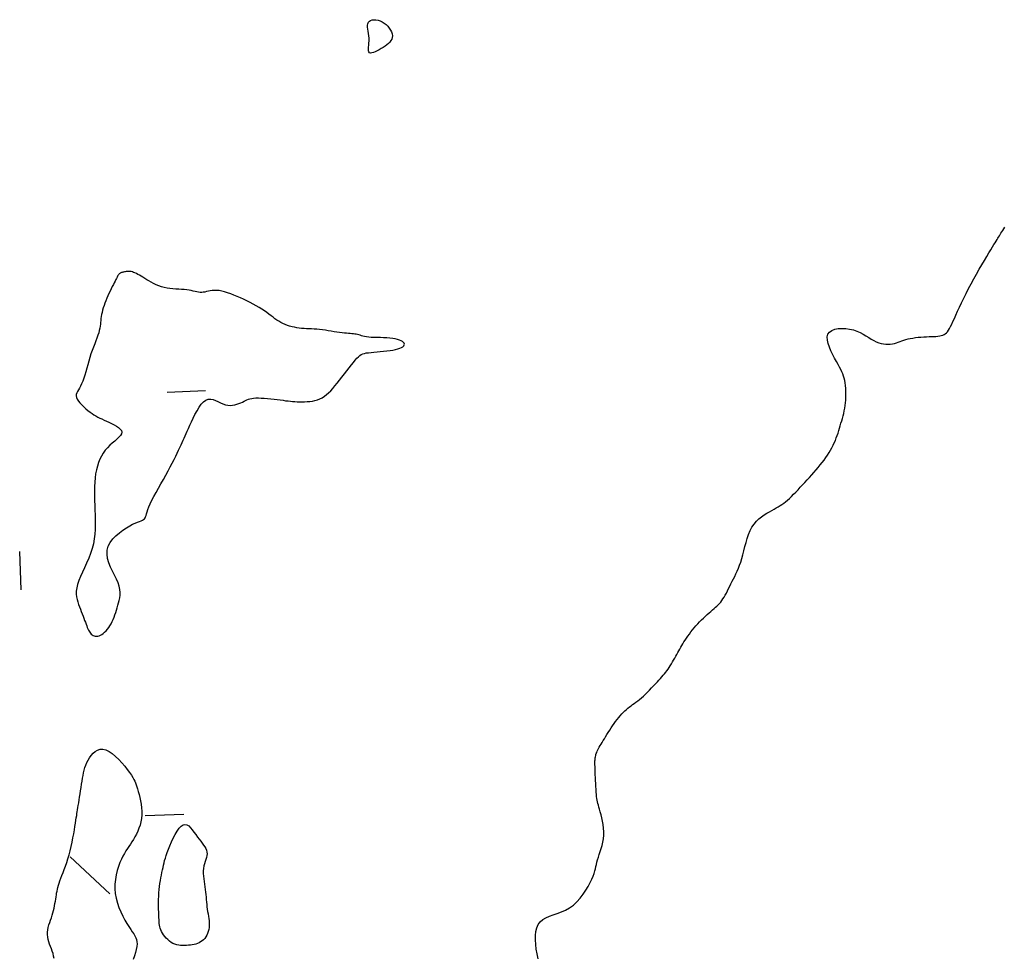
# Model space of a CAD drawing. Header units: millimetres. Extents: x 32690613 to 32693367, y 5343692 to 5344708.
# Tile 847 of 1009: x 32692999 to 32693024, y 5344368 to 5344392. Entities that reach past the tile are written whole.
import ezdxf

# ---------------------------------------------------------------- set-up
doc = ezdxf.new("R2010")
doc.units = ezdxf.units.MM
doc.header["$LTSCALE"] = 20
doc.layers.add('02-DGM_HL_492.00', color=82, linetype='Continuous')

msp = doc.modelspace()

# ---------------------------------------------------------------- linework, layer by layer
at = {"layer": '02-DGM_HL_492.00', "elevation": 492, "flags": 128}
for points in [[(32693007.842, 5344391.62), (32693007.825, 5344391.64), (32693007.817, 5344391.672), (32693007.814, 5344391.712), (32693007.816, 5344391.76), (32693007.82, 5344391.813), (32693007.825, 5344391.871), (32693007.828, 5344391.932), (32693007.828, 5344391.995), (32693007.823, 5344392.057), (32693007.815, 5344392.118), (32693007.806, 5344392.177), (32693007.797, 5344392.233), (32693007.792, 5344392.285), (32693007.791, 5344392.333), (32693007.797, 5344392.375), (32693007.811, 5344392.411), (32693007.836, 5344392.439), (32693007.87, 5344392.46), (32693007.911, 5344392.473), (32693007.958, 5344392.479), (32693008.009, 5344392.477), (32693008.063, 5344392.468), (32693008.118, 5344392.45), (32693008.172, 5344392.425), (32693008.224, 5344392.392), (32693008.273, 5344392.353), (32693008.317, 5344392.308), (32693008.356, 5344392.26), (32693008.388, 5344392.21), (32693008.413, 5344392.159), (32693008.43, 5344392.108), (32693008.437, 5344392.06), (32693008.433, 5344392.015), (32693008.42, 5344391.973), (32693008.399, 5344391.933), (32693008.37, 5344391.896), (32693008.334, 5344391.86), (32693008.293, 5344391.826), (32693008.247, 5344391.792), (32693008.198, 5344391.759), (32693008.146, 5344391.726), (32693008.093, 5344391.694), (32693008.041, 5344391.665), (32693007.991, 5344391.641), (32693007.944, 5344391.623), (32693007.903, 5344391.612), (32693007.868, 5344391.611)], [(32693001.596, 5344379.297), (32693001.673, 5344379.337), (32693001.74, 5344379.368), (32693001.799, 5344379.392), (32693001.849, 5344379.411), (32693001.891, 5344379.428), (32693001.927, 5344379.443), (32693001.956, 5344379.459), (32693001.978, 5344379.479), (32693001.996, 5344379.503), (32693002.01, 5344379.533), (32693002.023, 5344379.57), (32693002.036, 5344379.613), (32693002.051, 5344379.665), (32693002.07, 5344379.725), (32693002.096, 5344379.794), (32693002.13, 5344379.874), (32693002.173, 5344379.964), (32693002.224, 5344380.063), (32693002.281, 5344380.168), (32693002.343, 5344380.278), (32693002.408, 5344380.391), (32693002.473, 5344380.505), (32693002.536, 5344380.617), (32693002.597, 5344380.726), (32693002.653, 5344380.83), (32693002.704, 5344380.928), (32693002.751, 5344381.021), (32693002.794, 5344381.109), (32693002.833, 5344381.191), (32693002.869, 5344381.268), (32693002.902, 5344381.34), (32693002.932, 5344381.406), (32693002.959, 5344381.468), (32693002.986, 5344381.526), (32693003.011, 5344381.583), (32693003.037, 5344381.64), (32693003.064, 5344381.7), (32693003.094, 5344381.765), (32693003.126, 5344381.836), (32693003.162, 5344381.916), (32693003.203, 5344382.005), (32693003.248, 5344382.101), (32693003.296, 5344382.199), (32693003.349, 5344382.295), (32693003.404, 5344382.384), (32693003.461, 5344382.463), (32693003.52, 5344382.527), (32693003.581, 5344382.572), (32693003.643, 5344382.594), (32693003.705, 5344382.598), (32693003.768, 5344382.586), (32693003.832, 5344382.564), (32693003.895, 5344382.535), (32693003.959, 5344382.504), (32693004.023, 5344382.475), (32693004.086, 5344382.452), (32693004.149, 5344382.439), (32693004.211, 5344382.434), (32693004.272, 5344382.438), (32693004.33, 5344382.447), (32693004.386, 5344382.462), (32693004.439, 5344382.479), (32693004.489, 5344382.499), (32693004.534, 5344382.52), (32693004.575, 5344382.54), (32693004.613, 5344382.559), (32693004.65, 5344382.576), (32693004.687, 5344382.592), (32693004.727, 5344382.605), (32693004.772, 5344382.616), (32693004.822, 5344382.624), (32693004.88, 5344382.628), (32693004.947, 5344382.628), (32693005.021, 5344382.626), (32693005.101, 5344382.621), (32693005.185, 5344382.613), (32693005.27, 5344382.605), (32693005.355, 5344382.595), (32693005.438, 5344382.585), (32693005.516, 5344382.575), (32693005.588, 5344382.566), (32693005.656, 5344382.557), (32693005.719, 5344382.55), (32693005.78, 5344382.543), (32693005.839, 5344382.538), (32693005.897, 5344382.533), (32693005.957, 5344382.53), (32693006.018, 5344382.528), (32693006.082, 5344382.527), (32693006.148, 5344382.527), (32693006.216, 5344382.531), (32693006.284, 5344382.537), (32693006.353, 5344382.547), (32693006.42, 5344382.561), (32693006.486, 5344382.58), (32693006.549, 5344382.604), (32693006.609, 5344382.635), (32693006.666, 5344382.671), (32693006.722, 5344382.714), (32693006.776, 5344382.762), (32693006.83, 5344382.816), (32693006.885, 5344382.876), (32693006.941, 5344382.942), (32693007, 5344383.014), (32693007.061, 5344383.09), (32693007.123, 5344383.171), (32693007.187, 5344383.252), (32693007.249, 5344383.334), (32693007.31, 5344383.412), (32693007.368, 5344383.487), (32693007.422, 5344383.554), (32693007.471, 5344383.613), (32693007.514, 5344383.662), (32693007.553, 5344383.701), (32693007.59, 5344383.732), (32693007.626, 5344383.756), (32693007.665, 5344383.775), (32693007.707, 5344383.788), (32693007.756, 5344383.799), (32693007.814, 5344383.807), (32693007.881, 5344383.814), (32693007.956, 5344383.821), (32693008.037, 5344383.828), (32693008.122, 5344383.835), (32693008.208, 5344383.843), (32693008.293, 5344383.851), (32693008.375, 5344383.862), (32693008.451, 5344383.874), (32693008.519, 5344383.888), (32693008.579, 5344383.905), (32693008.631, 5344383.923), (32693008.674, 5344383.942), (32693008.707, 5344383.963), (32693008.732, 5344383.985), (32693008.746, 5344384.007), (32693008.75, 5344384.03), (32693008.744, 5344384.053), (32693008.728, 5344384.075), (32693008.703, 5344384.097), (32693008.668, 5344384.118), (32693008.624, 5344384.137), (32693008.572, 5344384.154), (32693008.512, 5344384.168), (32693008.444, 5344384.179), (32693008.37, 5344384.187), (32693008.29, 5344384.193), (32693008.207, 5344384.196), (32693008.124, 5344384.199), (32693008.041, 5344384.201), (32693007.962, 5344384.203), (32693007.887, 5344384.206), (32693007.82, 5344384.211), (32693007.762, 5344384.218), (32693007.711, 5344384.226), (32693007.667, 5344384.237), (32693007.628, 5344384.248), (32693007.593, 5344384.259), (32693007.56, 5344384.269), (32693007.528, 5344384.279), (32693007.495, 5344384.287), (32693007.46, 5344384.293), (32693007.423, 5344384.297), (32693007.383, 5344384.301), (32693007.34, 5344384.304), (32693007.293, 5344384.307), (32693007.242, 5344384.311), (32693007.187, 5344384.316), (32693007.127, 5344384.322), (32693007.061, 5344384.331), (32693006.992, 5344384.342), (32693006.919, 5344384.354), (32693006.843, 5344384.367), (32693006.767, 5344384.379), (32693006.69, 5344384.391), (32693006.614, 5344384.402), (32693006.539, 5344384.411), (32693006.467, 5344384.417), (32693006.398, 5344384.422), (32693006.33, 5344384.425), (32693006.264, 5344384.428), (32693006.199, 5344384.431), (32693006.136, 5344384.434), (32693006.073, 5344384.439), (32693006.01, 5344384.446), (32693005.947, 5344384.455), (32693005.884, 5344384.467), (32693005.822, 5344384.481), (32693005.761, 5344384.498), (32693005.701, 5344384.518), (32693005.642, 5344384.541), (32693005.586, 5344384.566), (32693005.531, 5344384.594), (32693005.479, 5344384.624), (32693005.429, 5344384.657), (32693005.379, 5344384.692), (32693005.328, 5344384.73), (32693005.276, 5344384.769), (32693005.222, 5344384.809), (32693005.164, 5344384.851), (32693005.103, 5344384.894), (32693005.036, 5344384.938), (32693004.965, 5344384.982), (32693004.889, 5344385.026), (32693004.811, 5344385.07), (32693004.73, 5344385.113), (32693004.647, 5344385.156), (32693004.563, 5344385.197), (32693004.478, 5344385.236), (32693004.393, 5344385.274), (32693004.309, 5344385.308), (32693004.226, 5344385.34), (32693004.146, 5344385.367), (32693004.068, 5344385.391), (32693003.994, 5344385.409), (32693003.924, 5344385.422), (32693003.859, 5344385.429), (32693003.799, 5344385.43), (32693003.743, 5344385.425), (32693003.692, 5344385.418), (32693003.644, 5344385.407), (32693003.599, 5344385.397), (32693003.555, 5344385.387), (32693003.513, 5344385.379), (32693003.472, 5344385.375), (32693003.43, 5344385.376), (32693003.387, 5344385.381), (32693003.343, 5344385.389), (32693003.297, 5344385.399), (32693003.248, 5344385.411), (32693003.196, 5344385.423), (32693003.14, 5344385.434), (32693003.08, 5344385.443), (32693003.014, 5344385.45), (32693002.945, 5344385.455), (32693002.872, 5344385.459), (32693002.797, 5344385.463), (32693002.721, 5344385.469), (32693002.644, 5344385.477), (32693002.568, 5344385.488), (32693002.494, 5344385.504), (32693002.421, 5344385.524), (32693002.351, 5344385.549), (32693002.284, 5344385.577), (32693002.219, 5344385.608), (32693002.157, 5344385.641), (32693002.098, 5344385.674), (32693002.042, 5344385.707), (32693001.99, 5344385.74), (32693001.94, 5344385.77), (32693001.893, 5344385.798), (32693001.849, 5344385.824), (32693001.808, 5344385.847), (32693001.769, 5344385.868), (32693001.733, 5344385.885), (32693001.698, 5344385.899), (32693001.666, 5344385.91), (32693001.635, 5344385.918), (32693001.606, 5344385.922), (32693001.578, 5344385.924), (32693001.552, 5344385.924), (32693001.527, 5344385.921), (32693001.503, 5344385.918), (32693001.48, 5344385.914), (32693001.459, 5344385.909), (32693001.438, 5344385.905), (32693001.418, 5344385.901), (32693001.399, 5344385.896), (32693001.381, 5344385.891), (32693001.365, 5344385.885), (32693001.349, 5344385.877), (32693001.335, 5344385.869), (32693001.322, 5344385.859), (32693001.311, 5344385.847), (32693001.3, 5344385.833), (32693001.29, 5344385.816), (32693001.279, 5344385.796), (32693001.267, 5344385.772), (32693001.253, 5344385.743), (32693001.237, 5344385.71), (32693001.218, 5344385.672), (32693001.195, 5344385.628), (32693001.17, 5344385.58), (32693001.143, 5344385.527), (32693001.114, 5344385.47), (32693001.084, 5344385.411), (32693001.054, 5344385.349), (32693001.025, 5344385.286), (32693000.998, 5344385.223), (32693000.972, 5344385.159), (32693000.949, 5344385.096), (32693000.927, 5344385.034), (32693000.908, 5344384.972), (32693000.891, 5344384.913), (32693000.877, 5344384.854), (32693000.865, 5344384.798), (32693000.855, 5344384.745), (32693000.848, 5344384.693), (32693000.842, 5344384.644), (32693000.837, 5344384.595), (32693000.832, 5344384.546), (32693000.825, 5344384.495), (32693000.816, 5344384.442), (32693000.804, 5344384.386), (32693000.788, 5344384.325), (32693000.768, 5344384.259), (32693000.743, 5344384.188), (32693000.715, 5344384.113), (32693000.684, 5344384.033), (32693000.653, 5344383.95), (32693000.62, 5344383.863), (32693000.588, 5344383.774), (32693000.558, 5344383.682), (32693000.529, 5344383.588), (32693000.502, 5344383.494), (32693000.476, 5344383.401), (32693000.451, 5344383.31), (32693000.425, 5344383.222), (32693000.4, 5344383.14), (32693000.373, 5344383.064), (32693000.345, 5344382.996), (32693000.316, 5344382.936), (32693000.286, 5344382.885), (32693000.259, 5344382.839), (32693000.234, 5344382.797), (32693000.215, 5344382.758), (32693000.204, 5344382.72), (32693000.201, 5344382.681), (32693000.209, 5344382.64), (32693000.229, 5344382.595), (32693000.26, 5344382.547), (32693000.3, 5344382.497), (32693000.347, 5344382.446), (32693000.398, 5344382.396), (32693000.453, 5344382.347), (32693000.508, 5344382.301), (32693000.563, 5344382.259), (32693000.616, 5344382.222), (32693000.666, 5344382.189), (32693000.716, 5344382.159), (32693000.766, 5344382.131), (32693000.818, 5344382.105), (32693000.871, 5344382.08), (32693000.928, 5344382.053), (32693000.989, 5344382.025), (32693001.055, 5344381.996), (32693001.123, 5344381.963), (32693001.19, 5344381.929), (32693001.252, 5344381.893), (32693001.306, 5344381.856), (32693001.349, 5344381.817), (32693001.378, 5344381.777), (32693001.39, 5344381.735), (32693001.382, 5344381.693), (32693001.356, 5344381.65), (32693001.316, 5344381.604), (32693001.265, 5344381.557), (32693001.206, 5344381.506), (32693001.143, 5344381.452), (32693001.079, 5344381.394), (32693001.016, 5344381.332), (32693000.959, 5344381.264), (32693000.907, 5344381.192), (32693000.861, 5344381.114), (32693000.82, 5344381.032), (32693000.784, 5344380.945), (32693000.754, 5344380.852), (32693000.729, 5344380.755), (32693000.709, 5344380.652), (32693000.695, 5344380.545), (32693000.686, 5344380.433), (32693000.68, 5344380.318), (32693000.678, 5344380.199), (32693000.679, 5344380.078), (32693000.682, 5344379.955), (32693000.686, 5344379.831), (32693000.691, 5344379.707), (32693000.695, 5344379.582), (32693000.699, 5344379.457), (32693000.7, 5344379.332), (32693000.696, 5344379.206), (32693000.688, 5344379.081), (32693000.673, 5344378.955), (32693000.651, 5344378.829), (32693000.619, 5344378.703), (32693000.577, 5344378.576), (32693000.528, 5344378.451), (32693000.475, 5344378.326), (32693000.419, 5344378.205), (32693000.365, 5344378.088), (32693000.315, 5344377.976), (32693000.272, 5344377.87), (32693000.238, 5344377.771), (32693000.217, 5344377.68), (32693000.206, 5344377.596), (32693000.206, 5344377.519), (32693000.213, 5344377.447), (32693000.226, 5344377.378), (32693000.244, 5344377.314), (32693000.266, 5344377.251), (32693000.289, 5344377.189), (32693000.312, 5344377.127), (32693000.335, 5344377.066), (32693000.358, 5344377.006), (32693000.38, 5344376.947), (32693000.401, 5344376.891), (32693000.422, 5344376.836), (32693000.441, 5344376.785), (32693000.459, 5344376.737), (32693000.476, 5344376.693), (32693000.492, 5344376.652), (32693000.507, 5344376.615), (32693000.523, 5344376.581), (32693000.539, 5344376.551), (32693000.556, 5344376.524), (32693000.574, 5344376.499), (32693000.594, 5344376.478), (32693000.617, 5344376.46), (32693000.642, 5344376.444), (32693000.67, 5344376.432), (32693000.699, 5344376.425), (32693000.73, 5344376.422), (32693000.763, 5344376.424), (32693000.797, 5344376.432), (32693000.832, 5344376.446), (32693000.868, 5344376.466), (32693000.905, 5344376.492), (32693000.942, 5344376.524), (32693000.979, 5344376.561), (32693001.014, 5344376.602), (32693001.049, 5344376.648), (32693001.082, 5344376.697), (32693001.112, 5344376.748), (32693001.14, 5344376.803), (32693001.166, 5344376.86), (32693001.189, 5344376.918), (32693001.211, 5344376.978), (32693001.231, 5344377.04), (32693001.251, 5344377.102), (32693001.27, 5344377.165), (32693001.288, 5344377.228), (32693001.306, 5344377.291), (32693001.322, 5344377.356), (32693001.336, 5344377.422), (32693001.344, 5344377.491), (32693001.345, 5344377.563), (32693001.338, 5344377.64), (32693001.321, 5344377.723), (32693001.293, 5344377.812), (32693001.252, 5344377.908), (32693001.203, 5344378.01), (32693001.151, 5344378.116), (32693001.1, 5344378.225), (32693001.055, 5344378.336), (32693001.022, 5344378.446), (32693001.005, 5344378.556), (32693001.01, 5344378.663), (32693001.039, 5344378.765), (32693001.089, 5344378.863), (32693001.157, 5344378.955), (32693001.238, 5344379.04), (32693001.327, 5344379.118), (32693001.419, 5344379.187), (32693001.51, 5344379.247)], [(32693002.356, 5344369.097), (32693002.354, 5344369.163), (32693002.351, 5344369.236), (32693002.349, 5344369.314), (32693002.348, 5344369.396), (32693002.347, 5344369.48), (32693002.348, 5344369.567), (32693002.351, 5344369.653), (32693002.356, 5344369.739), (32693002.363, 5344369.822), (32693002.373, 5344369.904), (32693002.384, 5344369.982), (32693002.396, 5344370.058), (32693002.409, 5344370.132), (32693002.422, 5344370.202), (32693002.436, 5344370.27), (32693002.45, 5344370.335), (32693002.463, 5344370.396), (32693002.476, 5344370.457), (32693002.49, 5344370.517), (32693002.506, 5344370.579), (32693002.524, 5344370.644), (32693002.546, 5344370.714), (32693002.572, 5344370.79), (32693002.604, 5344370.874), (32693002.641, 5344370.967), (32693002.682, 5344371.066), (32693002.728, 5344371.164), (32693002.777, 5344371.259), (32693002.828, 5344371.346), (32693002.88, 5344371.42), (32693002.933, 5344371.477), (32693002.985, 5344371.512), (32693003.035, 5344371.522), (32693003.084, 5344371.511), (32693003.132, 5344371.481), (32693003.179, 5344371.436), (32693003.225, 5344371.381), (32693003.27, 5344371.32), (32693003.314, 5344371.256), (32693003.358, 5344371.193), (32693003.402, 5344371.135), (32693003.445, 5344371.081), (32693003.485, 5344371.03), (32693003.521, 5344370.983), (32693003.553, 5344370.937), (32693003.578, 5344370.892), (32693003.597, 5344370.848), (32693003.607, 5344370.802), (32693003.609, 5344370.756), (32693003.603, 5344370.708), (32693003.592, 5344370.658), (32693003.577, 5344370.607), (32693003.56, 5344370.553), (32693003.543, 5344370.497), (32693003.529, 5344370.438), (32693003.518, 5344370.376), (32693003.513, 5344370.312), (32693003.513, 5344370.246), (32693003.516, 5344370.177), (32693003.523, 5344370.108), (32693003.532, 5344370.037), (32693003.542, 5344369.967), (32693003.552, 5344369.897), (32693003.562, 5344369.828), (32693003.57, 5344369.76), (32693003.577, 5344369.694), (32693003.583, 5344369.628), (32693003.589, 5344369.564), (32693003.595, 5344369.5), (32693003.601, 5344369.438), (32693003.607, 5344369.375), (32693003.615, 5344369.313), (32693003.625, 5344369.251), (32693003.635, 5344369.189), (32693003.645, 5344369.127), (32693003.654, 5344369.067), (32693003.661, 5344369.007), (32693003.665, 5344368.948), (32693003.667, 5344368.891), (32693003.663, 5344368.835), (32693003.655, 5344368.781), (32693003.642, 5344368.729), (32693003.625, 5344368.68), (32693003.603, 5344368.634), (32693003.577, 5344368.591), (32693003.548, 5344368.551), (32693003.516, 5344368.516), (32693003.481, 5344368.485), (32693003.443, 5344368.46), (32693003.403, 5344368.438), (32693003.361, 5344368.421), (32693003.317, 5344368.406), (32693003.271, 5344368.395), (32693003.224, 5344368.386), (32693003.176, 5344368.379), (32693003.126, 5344368.373), (32693003.076, 5344368.369), (32693003.025, 5344368.365), (32693002.973, 5344368.364), (32693002.922, 5344368.366), (32693002.871, 5344368.372), (32693002.82, 5344368.383), (32693002.771, 5344368.398), (32693002.722, 5344368.42), (32693002.675, 5344368.448), (32693002.63, 5344368.482), (32693002.587, 5344368.52), (32693002.547, 5344368.561), (32693002.51, 5344368.605), (32693002.477, 5344368.649), (32693002.448, 5344368.693), (32693002.424, 5344368.736), (32693002.405, 5344368.777), (32693002.39, 5344368.816), (32693002.379, 5344368.855), (32693002.371, 5344368.896), (32693002.365, 5344368.939), (32693002.361, 5344368.986), (32693002.359, 5344369.038)]]:
    msp.add_lwpolyline(points, close=True, dxfattribs=at)
for points in [[(32693012.234, 5344368.024), (32693012.206, 5344368.147), (32693012.183, 5344368.271), (32693012.167, 5344368.393), (32693012.159, 5344368.512), (32693012.16, 5344368.625), (32693012.172, 5344368.731), (32693012.195, 5344368.827), (32693012.233, 5344368.912), (32693012.285, 5344368.984), (32693012.353, 5344369.042), (32693012.434, 5344369.089), (32693012.525, 5344369.129), (32693012.625, 5344369.164), (32693012.73, 5344369.2), (32693012.838, 5344369.24), (32693012.945, 5344369.288), (32693013.049, 5344369.348), (32693013.148, 5344369.421), (32693013.24, 5344369.507), (32693013.325, 5344369.602), (32693013.404, 5344369.702), (32693013.474, 5344369.805), (32693013.535, 5344369.906), (32693013.588, 5344370.004), (32693013.631, 5344370.093), (32693013.665, 5344370.173), (32693013.691, 5344370.244), (32693013.71, 5344370.308), (32693013.725, 5344370.368), (32693013.737, 5344370.425), (32693013.749, 5344370.481), (32693013.762, 5344370.539), (32693013.778, 5344370.599), (32693013.799, 5344370.665), (32693013.823, 5344370.736), (32693013.849, 5344370.812), (32693013.874, 5344370.891), (32693013.898, 5344370.974), (32693013.918, 5344371.06), (32693013.934, 5344371.149), (32693013.943, 5344371.24), (32693013.943, 5344371.332), (32693013.937, 5344371.425), (32693013.925, 5344371.517), (32693013.909, 5344371.607), (32693013.89, 5344371.692), (32693013.87, 5344371.773), (32693013.849, 5344371.847), (32693013.83, 5344371.914), (32693013.813, 5344371.971), (32693013.799, 5344372.022), (32693013.787, 5344372.067), (32693013.776, 5344372.111), (32693013.768, 5344372.153), (32693013.76, 5344372.198), (32693013.754, 5344372.247), (32693013.748, 5344372.302), (32693013.743, 5344372.365), (32693013.738, 5344372.435), (32693013.734, 5344372.509), (32693013.73, 5344372.586), (32693013.726, 5344372.663), (32693013.723, 5344372.739), (32693013.72, 5344372.811), (32693013.717, 5344372.877), (32693013.715, 5344372.935), (32693013.713, 5344372.987), (32693013.712, 5344373.033), (32693013.711, 5344373.073), (32693013.71, 5344373.11), (32693013.71, 5344373.143), (32693013.711, 5344373.173), (32693013.713, 5344373.202), (32693013.715, 5344373.23), (32693013.719, 5344373.257), (32693013.724, 5344373.284), (32693013.73, 5344373.312), (32693013.737, 5344373.34), (32693013.746, 5344373.368), (32693013.758, 5344373.398), (32693013.771, 5344373.429), (32693013.786, 5344373.462), (32693013.804, 5344373.496), (32693013.824, 5344373.533), (32693013.846, 5344373.572), (32693013.87, 5344373.613), (32693013.897, 5344373.657), (32693013.925, 5344373.703), (32693013.955, 5344373.753), (32693013.988, 5344373.806), (32693014.022, 5344373.861), (32693014.057, 5344373.918), (32693014.094, 5344373.976), (32693014.132, 5344374.034), (32693014.171, 5344374.092), (32693014.21, 5344374.149), (32693014.249, 5344374.204), (32693014.289, 5344374.256), (32693014.329, 5344374.306), (32693014.368, 5344374.353), (32693014.408, 5344374.398), (32693014.449, 5344374.44), (32693014.489, 5344374.479), (32693014.529, 5344374.516), (32693014.569, 5344374.55), (32693014.61, 5344374.582), (32693014.651, 5344374.612), (32693014.692, 5344374.641), (32693014.735, 5344374.671), (32693014.779, 5344374.702), (32693014.824, 5344374.736), (32693014.871, 5344374.773), (32693014.92, 5344374.814), (32693014.972, 5344374.86), (32693015.025, 5344374.91), (32693015.079, 5344374.964), (32693015.133, 5344375.019), (32693015.186, 5344375.074), (32693015.238, 5344375.129), (32693015.288, 5344375.183), (32693015.335, 5344375.233), (32693015.378, 5344375.28), (32693015.418, 5344375.324), (32693015.455, 5344375.365), (32693015.49, 5344375.404), (32693015.523, 5344375.443), (32693015.554, 5344375.482), (32693015.584, 5344375.522), (32693015.614, 5344375.564), (32693015.643, 5344375.608), (32693015.673, 5344375.654), (32693015.702, 5344375.702), (32693015.731, 5344375.751), (32693015.759, 5344375.8), (32693015.787, 5344375.85), (32693015.814, 5344375.899), (32693015.841, 5344375.948), (32693015.867, 5344375.995), (32693015.892, 5344376.042), (32693015.918, 5344376.088), (32693015.944, 5344376.133), (32693015.971, 5344376.179), (32693015.999, 5344376.226), (32693016.029, 5344376.273), (32693016.06, 5344376.323), (32693016.094, 5344376.373), (32693016.131, 5344376.426), (32693016.169, 5344376.479), (32693016.209, 5344376.533), (32693016.252, 5344376.587), (32693016.296, 5344376.641), (32693016.341, 5344376.694), (32693016.389, 5344376.747), (32693016.437, 5344376.798), (32693016.487, 5344376.848), (32693016.537, 5344376.896), (32693016.586, 5344376.942), (32693016.635, 5344376.986), (32693016.683, 5344377.029), (32693016.729, 5344377.069), (32693016.772, 5344377.106), (32693016.813, 5344377.142), (32693016.851, 5344377.175), (32693016.886, 5344377.208), (32693016.92, 5344377.241), (32693016.953, 5344377.275), (32693016.984, 5344377.311), (32693017.014, 5344377.35), (32693017.044, 5344377.393), (32693017.073, 5344377.44), (32693017.102, 5344377.492), (32693017.132, 5344377.546), (32693017.161, 5344377.604), (32693017.191, 5344377.664), (32693017.222, 5344377.726), (32693017.253, 5344377.789), (32693017.284, 5344377.853), (32693017.316, 5344377.917), (32693017.349, 5344377.982), (32693017.382, 5344378.049), (32693017.414, 5344378.119), (32693017.446, 5344378.192), (32693017.478, 5344378.271), (32693017.508, 5344378.355), (32693017.536, 5344378.447), (32693017.563, 5344378.545), (32693017.589, 5344378.649), (32693017.616, 5344378.756), (32693017.644, 5344378.864), (32693017.675, 5344378.971), (32693017.711, 5344379.075), (32693017.752, 5344379.173), (32693017.799, 5344379.263), (32693017.853, 5344379.343), (32693017.914, 5344379.415), (32693017.979, 5344379.478), (32693018.047, 5344379.533), (32693018.116, 5344379.582), (32693018.185, 5344379.626), (32693018.252, 5344379.665), (32693018.316, 5344379.7), (32693018.374, 5344379.733), (32693018.429, 5344379.763), (32693018.48, 5344379.793), (32693018.53, 5344379.823), (32693018.577, 5344379.855), (32693018.625, 5344379.888), (32693018.673, 5344379.925), (32693018.722, 5344379.966), (32693018.774, 5344380.012), (32693018.827, 5344380.063), (32693018.883, 5344380.118), (32693018.94, 5344380.176), (32693018.998, 5344380.237), (32693019.057, 5344380.3), (32693019.117, 5344380.364), (32693019.177, 5344380.429), (32693019.237, 5344380.494), (32693019.296, 5344380.559), (32693019.355, 5344380.623), (32693019.413, 5344380.688), (32693019.47, 5344380.753), (32693019.525, 5344380.818), (32693019.578, 5344380.882), (32693019.629, 5344380.947), (32693019.677, 5344381.011), (32693019.723, 5344381.076), (32693019.766, 5344381.14), (32693019.807, 5344381.204), (32693019.844, 5344381.268), (32693019.88, 5344381.332), (32693019.912, 5344381.396), (32693019.943, 5344381.459), (32693019.97, 5344381.523), (32693019.995, 5344381.587), (32693020.019, 5344381.65), (32693020.04, 5344381.713), (32693020.061, 5344381.777), (32693020.08, 5344381.84), (32693020.099, 5344381.903), (32693020.117, 5344381.967), (32693020.136, 5344382.03), (32693020.154, 5344382.094), (32693020.171, 5344382.158), (32693020.187, 5344382.223), (32693020.202, 5344382.29), (32693020.215, 5344382.358), (32693020.227, 5344382.427), (32693020.235, 5344382.499), (32693020.242, 5344382.574), (32693020.245, 5344382.65), (32693020.246, 5344382.726), (32693020.245, 5344382.802), (32693020.24, 5344382.877), (32693020.234, 5344382.949), (32693020.224, 5344383.018), (32693020.213, 5344383.082), (32693020.199, 5344383.142), (32693020.182, 5344383.198), (32693020.162, 5344383.253), (32693020.138, 5344383.309), (32693020.11, 5344383.367), (32693020.078, 5344383.429), (32693020.041, 5344383.498), (32693019.999, 5344383.574), (32693019.952, 5344383.661), (32693019.903, 5344383.754), (32693019.856, 5344383.851), (32693019.814, 5344383.949), (32693019.781, 5344384.045), (32693019.762, 5344384.136), (32693019.759, 5344384.218), (32693019.776, 5344384.288), (32693019.817, 5344384.345), (32693019.877, 5344384.388), (32693019.953, 5344384.417), (32693020.042, 5344384.434), (32693020.139, 5344384.44), (32693020.24, 5344384.436), (32693020.341, 5344384.421), (32693020.439, 5344384.398), (32693020.531, 5344384.366), (32693020.615, 5344384.329), (32693020.694, 5344384.288), (32693020.768, 5344384.244), (32693020.839, 5344384.2), (32693020.906, 5344384.158), (32693020.971, 5344384.12), (32693021.035, 5344384.087), (32693021.099, 5344384.062), (32693021.162, 5344384.045), (32693021.223, 5344384.033), (32693021.284, 5344384.028), (32693021.344, 5344384.027), (32693021.401, 5344384.031), (32693021.456, 5344384.039), (32693021.509, 5344384.05), (32693021.56, 5344384.064), (32693021.608, 5344384.079), (32693021.656, 5344384.096), (32693021.705, 5344384.114), (32693021.754, 5344384.131), (32693021.806, 5344384.148), (32693021.862, 5344384.164), (32693021.921, 5344384.178), (32693021.986, 5344384.189), (32693022.054, 5344384.199), (32693022.125, 5344384.207), (32693022.198, 5344384.213), (32693022.27, 5344384.218), (32693022.342, 5344384.221), (32693022.41, 5344384.225), (32693022.475, 5344384.227), (32693022.535, 5344384.23), (32693022.59, 5344384.232), (32693022.641, 5344384.237), (32693022.687, 5344384.242), (32693022.729, 5344384.251), (32693022.767, 5344384.262), (32693022.802, 5344384.277), (32693022.834, 5344384.297), (32693022.863, 5344384.321), (32693022.89, 5344384.352), (32693022.917, 5344384.389), (32693022.943, 5344384.433), (32693022.971, 5344384.485), (32693023, 5344384.546), (32693023.032, 5344384.615), (32693023.069, 5344384.695), (32693023.109, 5344384.785), (32693023.155, 5344384.884), (32693023.204, 5344384.992), (32693023.258, 5344385.106), (32693023.315, 5344385.225), (32693023.375, 5344385.348), (32693023.439, 5344385.474), (32693023.506, 5344385.602), (32693023.575, 5344385.729), (32693023.645, 5344385.855), (32693023.716, 5344385.978), (32693023.785, 5344386.096), (32693023.851, 5344386.208), (32693023.913, 5344386.312), (32693023.971, 5344386.406), (32693024.021, 5344386.489), (32693024.065, 5344386.56), (32693024.101, 5344386.62), (32693024.132, 5344386.67), (32693024.159, 5344386.713), (32693024.182, 5344386.751), (32693024.202, 5344386.785), (32693024.222, 5344386.817), (32693024.241, 5344386.848), (32693024.261, 5344386.881), (32693024.282, 5344386.916), (32693024.305, 5344386.952), (32693024.329, 5344386.991), (32693024.354, 5344387.032), (32693024.381, 5344387.076)], [(32693002.572, 5344382.782), (32693003.571, 5344382.821)], [(32692998.77, 5344377.63), (32692998.731, 5344378.629)], [(32692999.628, 5344368.031), (32692999.615, 5344368.093), (32692999.599, 5344368.155), (32692999.579, 5344368.217), (32692999.557, 5344368.279), (32692999.534, 5344368.34), (32692999.511, 5344368.402), (32692999.491, 5344368.464), (32692999.473, 5344368.525), (32692999.461, 5344368.588), (32692999.455, 5344368.65), (32692999.456, 5344368.712), (32692999.464, 5344368.775), (32692999.477, 5344368.838), (32692999.494, 5344368.902), (32692999.514, 5344368.965), (32692999.535, 5344369.028), (32692999.556, 5344369.092), (32692999.577, 5344369.155), (32692999.595, 5344369.218), (32692999.611, 5344369.281), (32692999.626, 5344369.343), (32692999.638, 5344369.404), (32692999.65, 5344369.464), (32692999.66, 5344369.522), (32692999.669, 5344369.578), (32692999.678, 5344369.632), (32692999.686, 5344369.683), (32692999.694, 5344369.732), (32692999.703, 5344369.782), (32692999.714, 5344369.831), (32692999.726, 5344369.882), (32692999.74, 5344369.935), (32692999.757, 5344369.991), (32692999.778, 5344370.052), (32692999.802, 5344370.119), (32692999.83, 5344370.19), (32692999.86, 5344370.267), (32692999.892, 5344370.349), (32692999.924, 5344370.436), (32692999.956, 5344370.528), (32692999.988, 5344370.626), (32693000.018, 5344370.729), (32693000.047, 5344370.837), (32693000.072, 5344370.947), (32693000.096, 5344371.059), (32693000.118, 5344371.169), (32693000.137, 5344371.276), (32693000.155, 5344371.377), (32693000.17, 5344371.471), (32693000.184, 5344371.555), (32693000.195, 5344371.629), (32693000.205, 5344371.693), (32693000.215, 5344371.749), (32693000.223, 5344371.802), (32693000.231, 5344371.853), (32693000.239, 5344371.904), (32693000.248, 5344371.958), (32693000.257, 5344372.017), (32693000.268, 5344372.084), (32693000.28, 5344372.157), (32693000.292, 5344372.235), (32693000.305, 5344372.316), (32693000.318, 5344372.399), (32693000.332, 5344372.483), (32693000.345, 5344372.566), (32693000.358, 5344372.646), (32693000.37, 5344372.723), (32693000.383, 5344372.797), (32693000.397, 5344372.867), (32693000.412, 5344372.935), (32693000.431, 5344373.002), (32693000.453, 5344373.067), (32693000.479, 5344373.131), (32693000.511, 5344373.195), (32693000.55, 5344373.258), (32693000.594, 5344373.319), (32693000.644, 5344373.374), (32693000.7, 5344373.421), (32693000.761, 5344373.456), (32693000.828, 5344373.477), (32693000.9, 5344373.48), (32693000.976, 5344373.463), (32693001.058, 5344373.424), (32693001.142, 5344373.366), (32693001.227, 5344373.294), (32693001.31, 5344373.211), (32693001.391, 5344373.123), (32693001.466, 5344373.034), (32693001.533, 5344372.948), (32693001.592, 5344372.87), (32693001.639, 5344372.802), (32693001.677, 5344372.744), (32693001.707, 5344372.693), (32693001.731, 5344372.646), (32693001.75, 5344372.6), (32693001.767, 5344372.553), (32693001.783, 5344372.502), (32693001.8, 5344372.444), (32693001.819, 5344372.378), (32693001.84, 5344372.304), (32693001.86, 5344372.223), (32693001.879, 5344372.137), (32693001.895, 5344372.048), (32693001.907, 5344371.956), (32693001.913, 5344371.863), (32693001.913, 5344371.77), (32693001.904, 5344371.679), (32693001.888, 5344371.591), (32693001.865, 5344371.504), (32693001.837, 5344371.421), (32693001.805, 5344371.342), (32693001.77, 5344371.266), (32693001.732, 5344371.195), (32693001.693, 5344371.128), (32693001.654, 5344371.066), (32693001.614, 5344371.008), (32693001.575, 5344370.95), (32693001.535, 5344370.892), (32693001.496, 5344370.832), (32693001.457, 5344370.767), (32693001.418, 5344370.695), (32693001.38, 5344370.615), (32693001.342, 5344370.525), (32693001.306, 5344370.427), (32693001.273, 5344370.32), (32693001.246, 5344370.207), (32693001.226, 5344370.089), (32693001.213, 5344369.968), (32693001.211, 5344369.844), (32693001.22, 5344369.72), (32693001.241, 5344369.596), (32693001.274, 5344369.473), (32693001.315, 5344369.355), (32693001.362, 5344369.24), (32693001.414, 5344369.132), (32693001.468, 5344369.031), (32693001.522, 5344368.939), (32693001.573, 5344368.858), (32693001.621, 5344368.787), (32693001.664, 5344368.725), (32693001.701, 5344368.67), (32693001.732, 5344368.619), (32693001.757, 5344368.57), (32693001.775, 5344368.52), (32693001.785, 5344368.466), (32693001.787, 5344368.407), (32693001.781, 5344368.341), (32693001.767, 5344368.267), (32693001.747, 5344368.185), (32693001.72, 5344368.097), (32693001.688, 5344368.003)], [(32693002.002, 5344371.752), (32693003.002, 5344371.791)], [(32693000.043, 5344370.674), (32693001.081, 5344369.714)]]:
    msp.add_lwpolyline(points, dxfattribs=at)

doc.saveas('drawing.dxf')
